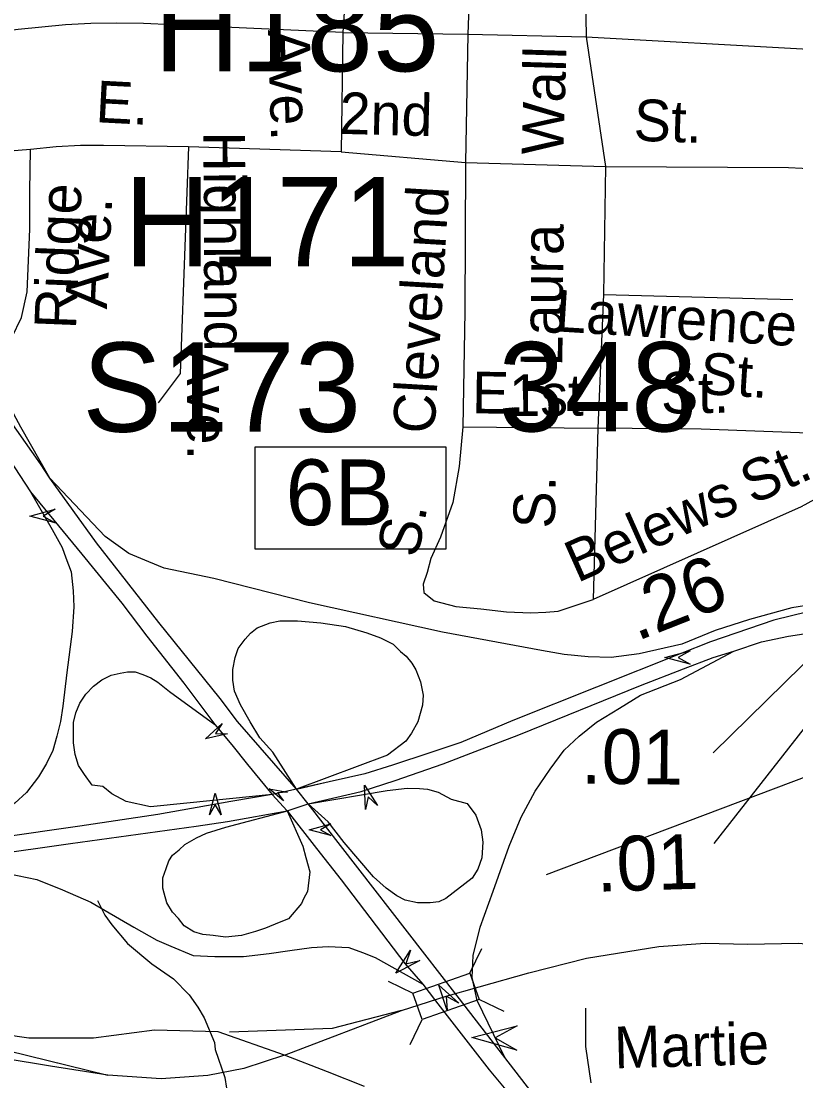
# Model space of a CAD drawing. Extents: x 1547597 to 1699558, y 810033 to 920809.
# Drawn here: x 1635215 to 1636980, y 854755 to 857170 of the extents above; entities that cross this region are included whole.
import ezdxf

# ---------------------------------------------------------------- set-up
doc = ezdxf.new("R2010")
doc.units = 0
for name, color, linetype in [('Exist Hydrographic Misc Water Feature', 7, 'Continuous'), ('Exist Railroad Mainline', 7, 'Continuous'), ('Exist Railroad Siding', 7, 'Continuous'), ('Exist Road Non-System Type 51', 7, 'Continuous'), ('Exist Road Non-System Type 51 Label', 7, 'Continuous'), ('Exist Road Primary Interstate Divided Center Attributed', 7, 'Continuous'), ('Exist Road Primary Interstate Interchange CELL', 7, 'Continuous'), ('Exist Road Primary Interstate Mileage Hundredths English Label', 7, 'Continuous'), ('Exist Road Primary Interstate Ramp 1 Lane Attributed', 7, 'Continuous'), ('Exist Road Primary Interstate Structure Cantilever Sign Attributed CELL', 7, 'Continuous'), ('Exist Road Primary Interstate Structure Ovrhead Sign Attributed CELL', 7, 'Continuous'), ('Exist Road Primary Interstate Structure Ovrhead Sign Number Label', 7, 'Continuous'), ('Exist Road Primary US Divided Attributed', 7, 'Continuous'), ('Exist Road Primary US Ramp 1 Lane  Attributed', 7, 'Continuous'), ('Exist Road Primary US Structure Non-Sys NCDOT Number Label', 7, 'Continuous'), ('Exist Road Primary US Structure RailRoad Attributed CELL', 7, 'Continuous'), ('Exist Road Primary US Structure RailRoad CELL', 7, 'Continuous'), ('Exist Road Secondary Mileage Hundredths English Label', 7, 'Continuous'), ('Exist Road Secondary Structure Standard Bridge Attributed CELL', 7, 'Continuous'), ('Exist Road Secondary Structure Standard Bridge Number Label', 7, 'Continuous')]:
    doc.layers.add(name, color=color, linetype=linetype)

msp = doc.modelspace()

# ---------------------------------------------------------------- linework, layer by layer
at = {"layer": 'Exist Hydrographic Misc Water Feature'}
msp.add_lwpolyline([(1635389.1, 855165.6), (1635389.8, 855164.1), (1635405.6, 855132), (1635421.4, 855109.8), (1635457.1, 855067.6), (1635512.6, 855021.2), (1635562.4, 854986.8), (1635598, 854950.6), (1635617.8, 854922.4), (1635631.7, 854898.3), (1635655.3, 854842.2), (1635657.2, 854826.1), (1635678.7, 854762), (1635682.5, 854738)], dxfattribs=at)
at = {"layer": 'Exist Railroad Mainline'}
for points in [[(1635640.2, 854766.6), (1635533.6, 854759), (1635412.4, 854767.8), (1635281.9, 854787.8), (1635176.2, 854805.2), (1635105, 854821.8), (1634994.8, 854846.6), (1634895.6, 854871.7), (1634798, 854908.4), (1634710.8, 854959.4), (1634643.3, 855009.5), (1634580.3, 855057.5), (1634536.6, 855092.7), (1634433.6, 855176.5)], [(1635814.8, 854813.2), (1635664, 854866.5), (1635518.7, 854870.5), (1635379.5, 854851.7), (1635232.5, 854852.1), (1635116.4, 854868.4), (1634999.8, 854894.6), (1634922.9, 854925.5), (1634805.5, 854991.6), (1634677.3, 855085.1)], [(1636081.6, 854914.9), (1636183.1, 854947.3), (1636259, 854968.5), (1636371.8, 855000.9), (1636503.5, 855034.4), (1636667.7, 855061.1), (1636773.9, 855068.7), (1636870.1, 855065.9), (1636986, 855068.1), (1637123.6, 855055.7), (1637174.3, 855047.4), (1637270.6, 855034.4), (1637378.3, 855018.8), (1637595, 854950.1), (1637730.1, 854894.3), (1637880.3, 854840.6), (1638189.9, 854717)], [(1635814.8, 854813.2), (1636081.6, 854914.9)], [(1635814.8, 854813.2), (1635722, 854782.6), (1635640.2, 854766.6)], [(1635997.2, 854741.6), (1635913.1, 854775.3), (1635814.8, 854813.2)]]:
    msp.add_lwpolyline(points, dxfattribs=at)
at = {"layer": 'Exist Railroad Siding'}
for points in [[(1634922.9, 854925.5), (1635183.6, 854823.5), (1635412.4, 854767.8)], [(1636081.6, 854914.9), (1635923.8, 854874.2), (1635689.5, 854865.6)]]:
    msp.add_lwpolyline(points, dxfattribs=at)
at = {"layer": 'Exist Road Non-System Type 51'}
for p, q in [((1635962.5, 857389.6), (1635948.3, 857143.4)), ((1636241.1, 857382.3), (1636233, 857140.3)), ((1636498.9, 857371.9), (1636502.6, 857133.9)), ((1635948.3, 857143.4), (1635944.5, 856871.8)), ((1635948.3, 857143.4), (1636233, 857140.3)), ((1636233, 857140.3), (1636227.6, 856847.1)), ((1636233, 857140.3), (1636502.6, 857133.9)), ((1636502.6, 857133.9), (1636546.4, 856838.3)), ((1635944.5, 856871.8), (1635596.6, 856883.4)), ((1635944.5, 856871.8), (1636227.6, 856847.1)), ((1636227.6, 856847.1), (1636546.4, 856838.3)), ((1636546.4, 856838.3), (1636542, 856546.8)), ((1636542, 856546.8), (1636528.8, 856242.4)), ((1636542, 856546.8), (1636973.7, 856534.9)), ((1636221.7, 856245.3), (1636528.8, 856242.4)), ((1636528.8, 856242.4), (1636518.6, 855851.7))]:
    msp.add_line(p, q, dxfattribs=at)
for points in [[(1635948.3, 857143.4), (1635559.7, 857161.4), (1635493.7, 857164.4), (1635431.9, 857165.2), (1635373.8, 857164), (1635315.8, 857161), (1635207.7, 857150.4), (1635054.7, 857132.2)], [(1636502.6, 857133.9), (1636995.4, 857106.3), (1637176.4, 857094.9)], [(1635236.3, 856877), (1635132, 856869.1), (1635037.5, 856862.5)], [(1635131.3, 856341.4), (1635183, 856415.9), (1635193.6, 856448.7), (1635215.7, 856494.4), (1635228.4, 856552.9), (1635234.7, 856695.2), (1635234.7, 856782.2), (1635236.3, 856877)], [(1635596.6, 856883.4), (1635402.2, 856886.5), (1635350.1, 856886.5), (1635294.8, 856883.4), (1635236.3, 856877)], [(1635596.6, 856883.4), (1635577.6, 856366.3), (1635527.1, 856299.9)], [(1636227.6, 856847.1), (1636226.1, 856507.6), (1636221.7, 856245.3)], [(1636546.4, 856838.3), (1636963.6, 856835.7), (1637181.3, 856825.7)], [(1636221.7, 856245.3), (1636212.9, 856154.6), (1636198.3, 856072.7), (1636170.5, 855993.6), (1636148.6, 855945.3), (1636139.8, 855913.1), (1636131, 855886.8), (1636132.5, 855867.8), (1636155.9, 855848.8), (1636205.6, 855835.6), (1636262.8, 855830.2), (1636320.7, 855823.8), (1636376.7, 855821.1), (1636410.6, 855822.8), (1636438.6, 855824.7), (1636518.6, 855851.7)], [(1637151.9, 856232), (1637029.7, 856229.8), (1636764.3, 856239.5), (1636528.8, 856242.4)], [(1637074.9, 856108.7), (1636992.3, 856062.5), (1636518.6, 855851.7)], [(1637049.4, 855465), (1636411.3, 855224)], [(1636514.1, 854750.4), (1636502, 854832.7), (1636502, 854919.9)]]:
    msp.add_lwpolyline(points, dxfattribs=at)
at = {"layer": 'Exist Road Primary Interstate Divided Center Attributed'}
for points in [[(1637132.9, 855848.9), (1637007.9, 855823.5), (1636929.8, 855804.6), (1636785.6, 855755.1), (1636716.7, 855727.9), (1636335.2, 855575.8), (1636216.6, 855525.8), (1636146.5, 855502.4), (1636061.4, 855474), (1635998.3, 855454.4), (1635842.3, 855419)], [(1636839.1, 855734), (1636902.3, 855755.1), (1636963.8, 855767.7), (1637008.6, 855775.1), (1637056.1, 855783.3), (1637105.7, 855787.6), (1637152.4, 855794)], [(1635868.9, 855386), (1635989.7, 855413.7), (1636067, 855439), (1636176.3, 855476.8), (1636249.2, 855504.9), (1636348.8, 855542.8), (1636626.1, 855655.8), (1636724.1, 855693.5), (1636792.1, 855719.4), (1636839.1, 855734)], [(1635842.3, 855419), (1635786.8, 855407.2)], [(1635786.8, 855407.2), (1635692.4, 855391.5), (1635526.7, 855361.8), (1635348.6, 855335.1), (1635162.2, 855308.5), (1634910.5, 855269.5), (1634403, 855195.5)], [(1634459.9, 855156.5), (1634579.7, 855182.1), (1634996.9, 855249.6), (1635139.7, 855269.2), (1635327.6, 855295.9), (1635613.4, 855335.4), (1635684.9, 855345.9), (1635821.3, 855370.1)], [(1635821.3, 855370.1), (1635868.9, 855386)]]:
    msp.add_lwpolyline(points, dxfattribs=at)
at = {"layer": 'Exist Road Primary Interstate Interchange CELL'}
msp.add_lwpolyline([(1635748, 856199.3), (1636182.9, 856199.3), (1636182.9, 855966.1), (1635748, 855966.1)], close=True, dxfattribs=at)
at = {"layer": 'Exist Road Primary Interstate Mileage Hundredths English Label'}
msp.add_line((1637150.5, 855752.1), (1636793.3, 855295.4), dxfattribs=at)
at = {"layer": 'Exist Road Primary Interstate Ramp 1 Lane Attributed'}
for points in [[(1635842.3, 855419), (1635788.3, 855503.5), (1635758.7, 855536.2), (1635737, 855572.6), (1635714.5, 855611.9), (1635700.7, 855642.8), (1635697.3, 855667.6), (1635697.3, 855691.9), (1635702.5, 855719.1), (1635709.6, 855739.7), (1635725, 855761), (1635737.5, 855774.7), (1635752.7, 855786.9), (1635782.7, 855798.1), (1635804.4, 855802.6), (1635844.5, 855802.6), (1635898.1, 855798.1), (1635953.9, 855789.9), (1636003, 855775.3), (1636034.1, 855764), (1636062.9, 855749.8), (1636079.4, 855733.3), (1636092.5, 855722.1), (1636104.9, 855706.3), (1636114.2, 855691), (1636124.7, 855663.6), (1636130.7, 855633.7), (1636129.6, 855610.8), (1636118.7, 855572.8), (1636104.5, 855547.3), (1636091.4, 855528.6), (1636049.8, 855496.7), (1635842.3, 855419), (1635919.8, 855437.2)], [(1635786.8, 855407.2), (1635592.4, 855387.5), (1635509.3, 855378.9), (1635453.9, 855391.6), (1635421.6, 855408.9), (1635400.9, 855425.1), (1635376.9, 855428.7), (1635359.1, 855452.4), (1635345.7, 855473.1), (1635338.3, 855498.3), (1635333.9, 855525), (1635333.9, 855554.7), (1635333.9, 855571), (1635339.8, 855593.2), (1635348.7, 855615.5), (1635362, 855636.2), (1635379.8, 855654), (1635399.1, 855668.8), (1635419.8, 855679.2), (1635440.6, 855683.6), (1635456.9, 855686.6), (1635474.6, 855686.6), (1635492.4, 855680.7), (1635510.2, 855673.3), (1635526.5, 855662.9), (1635553.1, 855642.1), (1635656.1, 855567)], [(1635868.9, 855386), (1636049.1, 855416.5), (1636094.5, 855421.8), (1636122.5, 855420.5), (1636141.2, 855419.1), (1636165.2, 855412.5), (1636194.6, 855396.4), (1636231, 855386.4), (1636251.3, 855359.8), (1636263, 855326.7), (1636267.3, 855298.4), (1636264.6, 855263.2), (1636255.6, 855237.1), (1636242.7, 855216.2), (1636182.5, 855170.4), (1636166.5, 855162.4), (1636147.2, 855160.2), (1636117.9, 855160.2), (1636090.2, 855166.6), (1636070.9, 855176.2), (1636046.4, 855193.8), (1636017.6, 855219.7), (1635950.9, 855297.6), (1635914.6, 855345.2), (1635868.9, 855386)], [(1635821.3, 855370.1), (1635857, 855289.3), (1635863.9, 855263.7), (1635873, 855230.7), (1635867.8, 855186.2), (1635858.6, 855169.8), (1635853.8, 855158.6), (1635824, 855123.9), (1635803.1, 855115.4), (1635771.6, 855102.6), (1635749, 855095.3), (1635717.2, 855086.1), (1635680.6, 855081.8), (1635652.7, 855086.1), (1635629.2, 855088.1), (1635608.4, 855093.9), (1635586.5, 855107.7), (1635573.4, 855124.5), (1635560.1, 855139.3), (1635546.7, 855160.1), (1635540.8, 855182.3), (1635538.1, 855193.5), (1635538.1, 855217.2), (1635545.1, 855238.5), (1635551.1, 855256.3), (1635560, 855269.3), (1635575, 855280.8), (1635587.7, 855293.5), (1635614.2, 855308.5), (1635637.2, 855318.9), (1635681, 855332.7), (1635824.7, 855370.8)]]:
    msp.add_lwpolyline(points, dxfattribs=at)
at = {"layer": 'Exist Road Primary Interstate Structure Cantilever Sign Attributed CELL'}
for points in [[(1635292.5, 856026.2), (1635234.8, 856041.6), (1635292.5, 856057.1), (1635264.7, 856041.6)], [(1635644, 855360.5), (1635657.2, 855410), (1635670.5, 855360.5), (1635657.2, 855384.4)], [(1636123.5, 855028.7), (1636069, 855000.2), (1636101.9, 855052.1), (1636091.6, 855021)]]:
    msp.add_lwpolyline(points, close=True, dxfattribs=at)
at = {"layer": 'Exist Road Primary Interstate Structure Ovrhead Sign Attributed CELL'}
for points in [[(1636739.7, 855703.9), (1636682, 855719.4), (1636739.7, 855734.9), (1636711.9, 855719.4)], [(1635685.3, 855545.5), (1635635.3, 855534.4), (1635673.1, 855569), (1635658, 855546.3)], [(1635999.9, 855373.1), (1635997.3, 855428.3), (1636027.2, 855381.8), (1636005.7, 855402)], [(1635920.6, 855313.5), (1635871.2, 855326.8), (1635920.6, 855340), (1635896.8, 855326.8)], [(1636344.6, 854824.7), (1636241.8, 854853.2), (1636345, 854879.9), (1636295.1, 854852.7)]]:
    msp.add_lwpolyline(points, close=True, dxfattribs=at)
at = {"layer": 'Exist Road Primary US Divided Attributed'}
for points in [[(1635279.9, 856128.2), (1635259, 856161.1), (1635130.7, 856342.6)], [(1635106.7, 856298.5), (1635114, 856282.7), (1635236.5, 856097.1)], [(1635842.3, 855419), (1635708.1, 855573.3), (1635668.1, 855626.2), (1635528.7, 855799.2), (1635386.3, 855980.9), (1635279.9, 856128.2)], [(1635236.5, 856097.1), (1635353.4, 855954.7), (1635444, 855843.1), (1635501, 855767.8), (1635585.6, 855660.6), (1635656.1, 855567)], [(1635656.1, 855567), (1635695, 855520.5), (1635730.6, 855475.2), (1635786.8, 855407.2)], [(1635868.9, 855386), (1635842.3, 855419)], [(1635786.8, 855407.2), (1635821.3, 855370.1)], [(1635821.3, 855370.1), (1635888.3, 855284.1), (1635944.2, 855212.8), (1636089.4, 855022.1), (1636130.1, 854975.2)], [(1636208.3, 854948.2), (1635868.9, 855386)], [(1636130.1, 854975.2), (1636159.3, 854936.7)], [(1636159.3, 854936.7), (1636281.5, 854780), (1636372.8, 854670.3)], [(1636316.9, 854808.1), (1636208.3, 854948.2)], [(1636489, 854604.2), (1636376.3, 854731.3), (1636316.9, 854808.1)]]:
    msp.add_lwpolyline(points, dxfattribs=at)
at = {"layer": 'Exist Road Primary US Ramp 1 Lane  Attributed'}
for points in [[(1635279.9, 856128.2), (1635214, 856244.3), (1635187, 856295.3), (1635143.6, 856377.7), (1635122.6, 856424.9), (1635102.4, 856487.1), (1635071.6, 856584.5), (1635054.7, 856698.6), (1635054.7, 857132.2)], [(1637132.9, 855848.9), (1637066.9, 855847.8), (1636971.4, 855832.5), (1636874.9, 855806.1), (1636796.3, 855781.3), (1636720.6, 855749.7), (1636623, 855727.5), (1636559.1, 855719.6), (1636506.9, 855720.7), (1636452, 855726.5), (1636400.6, 855735.4), (1636175.2, 855777.5), (1635871.9, 855843.7), (1635653.8, 855899.3), (1635540.7, 855923.2), (1635505.5, 855937.5), (1635460.5, 855956.2), (1635406.6, 855995.2), (1635279.9, 856128.2)], [(1635236.5, 856097.1), (1635285.2, 856011.3), (1635308.4, 855970.1), (1635316.7, 855946.8), (1635328.6, 855914.6), (1635333.1, 855871.2), (1635334.6, 855834.5), (1635330.9, 855778.3), (1635318.9, 855685), (1635309.9, 855608.6), (1635304.7, 855573.3), (1635296.4, 855540.4), (1635287.4, 855507.4), (1635272.8, 855477.5), (1635254.6, 855447.8), (1635226.7, 855411.7), (1635200.2, 855387.2), (1635156.8, 855359.8), (1635077.5, 855321.6), (1634952.1, 855287.4), (1634403, 855195.5)], [(1636316.9, 854808.1), (1636254.3, 854937.9), (1636242.9, 854990.4), (1636245.2, 855040.6), (1636261.2, 855104.5), (1636290.8, 855186.6), (1636327.3, 855289.3), (1636354.6, 855355.4), (1636386.6, 855414.7), (1636420.8, 855464.9), (1636452.7, 855508.3), (1636486.9, 855540.2), (1636525.7, 855572.2), (1636578.1, 855604.1), (1636626, 855633.8), (1636717.6, 855669.2), (1636839.1, 855734)], [(1634459.9, 855156.5), (1634636.8, 855170.4), (1635069, 855233.3), (1635133.5, 855233.3), (1635184.7, 855226.9), (1635250.4, 855213.6), (1635309.1, 855190.1), (1635373.6, 855161.8), (1635471.8, 855104.7), (1635524.3, 855074.9), (1635555.7, 855061.5), (1635607.2, 855040.6), (1635656.5, 855038.3), (1635721.5, 855038.3), (1635779.8, 855045), (1635826.9, 855051.8), (1635876.3, 855058.5), (1635914.4, 855060.7), (1635961.5, 855058.5), (1635992.9, 855047.3), (1636022, 855036.1), (1636130.1, 854975.2)]]:
    msp.add_lwpolyline(points, dxfattribs=at)
at = {"layer": 'Exist Road Primary US Structure RailRoad Attributed CELL'}
msp.add_lwpolyline([(1636185.5, 854914.6), (1636166.4, 854973), (1636212.1, 854932), (1636183.1, 854947.3)], close=True, dxfattribs=at)
at = {"layer": 'Exist Road Primary US Structure RailRoad CELL'}
for p, q in [((1636237.5, 855000), (1636264.7, 855056.5)), ((1636051.2, 854982), (1636107.7, 854954.8)), ((1636258.2, 854940.8), (1636314.7, 854913.6)), ((1636101.7, 854837.8), (1636128.9, 854894.3))]:
    msp.add_line(p, q, dxfattribs=at)
msp.add_lwpolyline([(1636107.7, 854954.8), (1636237.4, 855000.3), (1636258.6, 854939.7), (1636128.9, 854894.3)], close=True, dxfattribs=at)
at = {"layer": 'Exist Road Secondary Mileage Hundredths English Label'}
msp.add_line((1637093.1, 855798), (1636792.1, 855502), dxfattribs=at)
at = {"layer": 'Exist Road Secondary Structure Standard Bridge Attributed CELL'}
msp.add_lwpolyline([(1635812.6, 855392.8), (1635779.8, 855420.1), (1635821.9, 855412.8), (1635799.2, 855411.1)], close=True, dxfattribs=at)

# ---------------------------------------------------------------- texts
at = {"layer": 'Exist Road Non-System Type 51 Label'}
for s, rotation, p in [('Ave.', 271.6376, (1635777.4, 857149.8)), ('Wall', 88.2667, (1636450.2, 856863.5)), ('E.', 356.998, (1635383.2, 856939.5)), ('2nd', 358.5541, (1635939.4, 856912.8)), ('St.', 358.0062, (1636609.7, 856897.3)), ('Highland', 270.3051, (1635630, 856917.9)), ('Ridge', 87.7053, (1635339.7, 856466.6)), ('Cleveland', 86.5966, (1636156.5, 856227.6)), ('Ave.', 87.2142, (1635410.2, 856512.6)), ('Laura', 89.4811, (1636448.1, 856382)), ('Lawrence', 356.4306, (1636430.2, 856462.9)), ('Ave.', 270.3051, (1635592.1, 856423.5)), ('St.', 356.4306, (1636759.8, 856320.3)), ('E.', 359.1812, (1636241.8, 856276)), ('1st', 0.3614, (1636327.2, 856269.5)), ('St.', 0.8027, (1636673.4, 856275.1)), ('St.', 24.058, (1636881.5, 856067)), ('S.', 88.8928, (1636430.9, 856012.8)), ('Belews', 24.058, (1636482.2, 855888.7)), ('S.', 79.4869, (1636119, 855944.6)), ('Martie', 1.5814, (1636567.5, 854783))]:
    msp.add_text(s, height=95, rotation=rotation, dxfattribs=at).set_placement(p)
at = {"layer": 'Exist Road Primary Interstate Interchange CELL'}
msp.add_text('6B', height=150, dxfattribs=at).set_placement((1635817.4, 856020.9))
at = {"layer": 'Exist Road Primary Interstate Mileage Hundredths English Label'}
for s, rotation, p in [('.26', 21.5816, (1636617.6, 855755.9)), ('.01', 1.7624, (1636527.2, 855185.5))]:
    msp.add_text(s, height=125, rotation=rotation, dxfattribs=at).set_placement(p)
at = {"layer": 'Exist Road Primary Interstate Structure Ovrhead Sign Number Label'}
msp.add_text('S173', height=203.41, dxfattribs=at).set_placement((1635354.3, 856233.9))
at = {"layer": 'Exist Road Primary US Structure Non-Sys NCDOT Number Label'}
for s, p in [('H185', (1635517.5, 857055.4)), ('H171', (1635449.5, 856611))]:
    msp.add_text(s, height=203.41, dxfattribs=at).set_placement(p)
at = {"layer": 'Exist Road Secondary Mileage Hundredths English Label'}
msp.add_text('.01', height=125, rotation=359.3982, dxfattribs=at).set_placement((1636490.7, 855432.1))
at = {"layer": 'Exist Road Secondary Structure Standard Bridge Number Label'}
msp.add_text('348', height=203.41, dxfattribs=at).set_placement((1636302.2, 856234.8))

doc.saveas('drawing.dxf')
